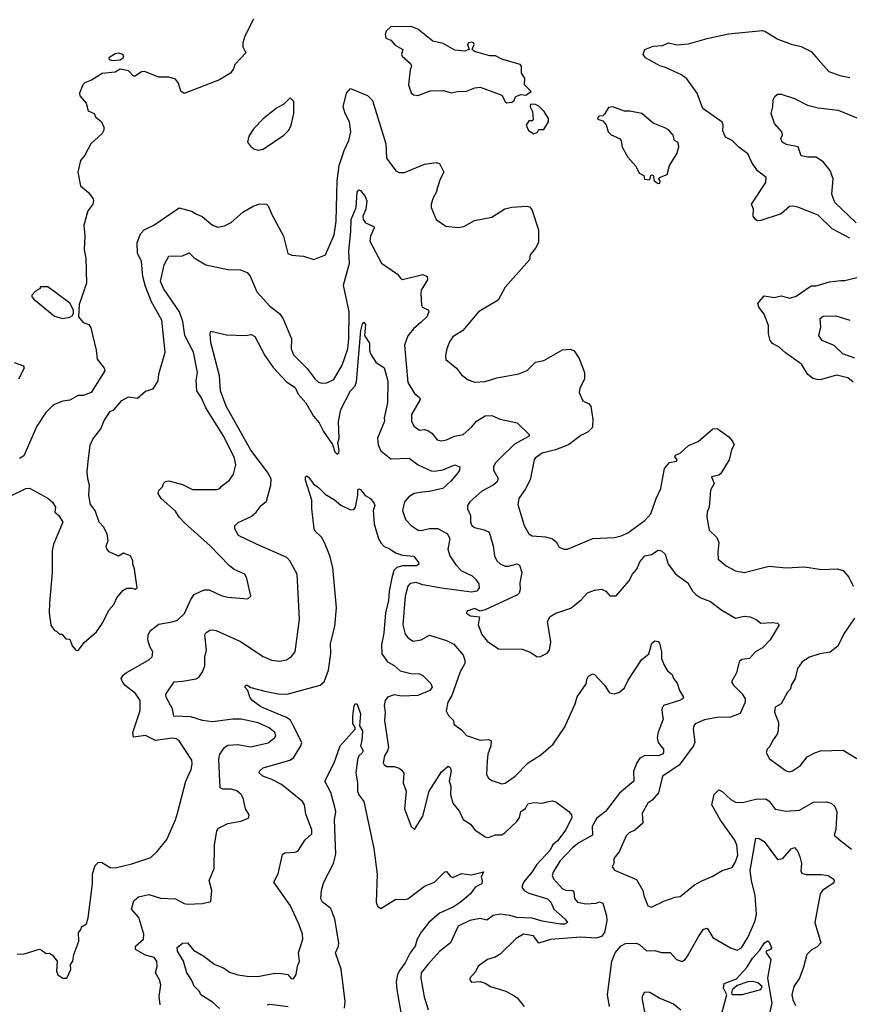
# Model space of a CAD drawing. Extents: x 1690054 to 1842981, y 782881 to 914114.
# Tile 659 of 693: x 1805038 to 1809971, y 893699 to 899552. Entities that reach past the tile are written whole.
import ezdxf

# ---------------------------------------------------------------- set-up
doc = ezdxf.new("R2010")
doc.units = 0

msp = doc.modelspace()

# ---------------------------------------------------------------- linework, layer by layer
at = {"layer": '0CON10XD'}
for points in [[(1806428.8, 899555), (1806376.7, 899455), (1806363.8, 899415), (1806365, 899390), (1806383.3, 899355), (1806316, 899285), (1806309.1, 899260.9), (1806291.2, 899235), (1806225.8, 899194.2), (1806015, 899114), (1805995, 899127.5), (1805981.2, 899175), (1805965, 899198.8), (1805925, 899211.2), (1805865, 899211.2), (1805780, 899245), (1805761.7, 899241.7), (1805725, 899216.7), (1805715, 899216.7), (1805685, 899248.6), (1805635, 899257.5), (1805605, 899240), (1805527.7, 899232.3), (1805465, 899192.5), (1805425, 899177.5), (1805412.5, 899165), (1805392.5, 899115), (1805395, 899100), (1805433.3, 899055), (1805445, 899010), (1805480, 898995), (1805487.5, 898975), (1805523.3, 898945), (1805537, 898913), (1805537.5, 898895), (1805527.5, 898875), (1805460, 898815), (1805425, 898747.5), (1805400, 898715), (1805383.3, 898645), (1805400, 898565), (1805445.8, 898525.8), (1805475, 898487.5), (1805476.7, 898475), (1805473.3, 898455), (1805443.3, 898415), (1805419.3, 898330.7), (1805424, 898265), (1805420.8, 898185), (1805430.8, 898135), (1805435.7, 897985), (1805391.7, 897858.3), (1805387.5, 897785), (1805415, 897752.5), (1805449.3, 897739.3), (1805460.7, 897720.7), (1805491.7, 897588.3)], [(1807935, 899057.8), (1807965, 899061.9), (1807977.5, 899072.5), (1807986.4, 899093.6), (1808015, 899107.5), (1808047, 899103), (1808080, 899125), (1808040, 899165), (1808041.2, 899205), (1808021.2, 899235), (1808021.2, 899275), (1808013.3, 899285), (1807905, 899316.7), (1807866.4, 899336.4), (1807833, 899337), (1807742.3, 899362.3), (1807727.5, 899375), (1807740, 899405), (1807736, 899415), (1807725, 899418.6), (1807707.5, 899415), (1807701.2, 899405), (1807710, 899375), (1807705, 899372.5), (1807684, 899366), (1807625, 899370.8), (1807555, 899410), (1807494.1, 899424.1), (1807405.8, 899495.8), (1807365, 899512.5), (1807245, 899510), (1807216.7, 899485), (1807210, 899465), (1807215, 899442.5), (1807245, 899430), (1807271.2, 899401.2), (1807316.7, 899375), (1807307.5, 899345), (1807312.5, 899335), (1807361.7, 899291.7), (1807367.5, 899275), (1807360, 899255), (1807350, 899165), (1807365, 899117.5), (1807380, 899105), (1807405, 899102), (1807481.2, 899128.8), (1807555, 899131.2), (1807605, 899118), (1807640, 899125), (1807695, 899126.7), (1807745, 899146.7), (1807775, 899150.8), (1807904.2, 899104.2), (1807924.4, 899065), (1807935, 899057.8)], [(1809975, 898253.3), (1809868.9, 898308.9), (1809785, 898391.1), (1809665, 898437.8), (1809635.8, 898444.2), (1809615, 898441.4), (1809565, 898398.1), (1809445, 898358), (1809425, 898356.7), (1809415, 898363.3), (1809400, 898385), (1809400.8, 898425), (1809388.8, 898455), (1809473.8, 898585), (1809476.2, 898615), (1809425, 898654), (1809392.3, 898702.3), (1809368.6, 898755), (1809315, 898794.6), (1809275, 898833.8), (1809234.7, 898854.7), (1809219.3, 898890.7), (1809221.2, 898925), (1809215, 898942.5), (1809100.9, 899025), (1809066.1, 899116.1), (1809005, 899200), (1808973.3, 899225), (1808878.3, 899268.3), (1808845, 899277.5), (1808758.8, 899325), (1808746, 899345), (1808755, 899376), (1808805, 899395.6), (1808860.3, 899399.7), (1808895, 899414.3), (1808945, 899403.5), (1809015, 899408.9), (1809125, 899440.4), (1809252.4, 899467.6), (1809455, 899487.9), (1809468.8, 899485), (1809545.7, 899435.7), (1809625, 899406.7), (1809685, 899392.5), (1809745, 899362.5), (1809786.2, 899315), (1809848.8, 899245), (1809915, 899220), (1809975, 899208.2)], [(1805589.3, 899309.3), (1805635, 899314), (1805652.5, 899325), (1805656.4, 899336.4), (1805650, 899345), (1805625, 899352.5), (1805605, 899350), (1805567.5, 899325), (1805570, 899315), (1805589.3, 899309.3)], [(1804985, 896722.5), (1805075, 896766), (1805095, 896768), (1805205, 896706.7), (1805233, 896683), (1805250, 896655), (1805247.5, 896625), (1805270, 896605), (1805293.3, 896565), (1805238.6, 896435), (1805230, 896395), (1805231.2, 896265), (1805214, 896085), (1805213.8, 896025), (1805223.6, 895953.6), (1805245, 895920), (1805257, 895917), (1805275, 895900), (1805288.3, 895898.3), (1805311.7, 895871.7), (1805335, 895870), (1805349.3, 895829.3), (1805373, 895803), (1805386.4, 895803.6), (1805420.5, 895849.5), (1805495, 895913.3), (1805529.2, 895965), (1805567.5, 896042.5), (1805597.5, 896075), (1805616, 896115), (1805650.5, 896159.5), (1805675, 896173.3), (1805703.6, 896173.6), (1805725, 896166.7), (1805735.9, 896174.1), (1805720, 896285), (1805710, 896315), (1805711.2, 896335), (1805695.8, 896365.8), (1805655, 896381.2), (1805625, 896363.3), (1805569.5, 896389.5), (1805556.1, 896406.1), (1805551.2, 896425), (1805564, 896455), (1805558, 896495), (1805535, 896537.5), (1805510, 896565), (1805485.8, 896635), (1805459.5, 896669.5), (1805448, 896725), (1805453.3, 896785), (1805442, 896822), (1805438.8, 896865), (1805444.3, 896925), (1805457, 897023), (1805471.7, 897058.3), (1805520.5, 897119.5), (1805540.5, 897169.5), (1805575, 897223.3), (1805597.7, 897232.3), (1805645, 897288.8), (1805685, 897310), (1805737.3, 897302.7), (1805785.9, 897344.1), (1805831.7, 897358.3), (1805861.2, 897405), (1805864.2, 897445), (1805902.9, 897575), (1805882.8, 897765), (1805821.1, 897875), (1805786.2, 897966.2), (1805769.7, 898025), (1805762.5, 898115), (1805738.9, 898165), (1805736.4, 898225), (1805755, 898278.8), (1805776.9, 898303.1), (1805835, 898330), (1805985, 898434.3), (1806065, 898412.9), (1806085, 898397.1), (1806121.7, 898381.7), (1806185, 898330), (1806215, 898319.2), (1806255, 898327.5), (1806295, 898347.5), (1806365, 898407.5), (1806425, 898444.3), (1806465, 898457.1), (1806505, 898456), (1806515.7, 898445.7), (1806536, 898395), (1806606, 898265), (1806632.9, 898162.9), (1806655, 898152.5), (1806725, 898145.7), (1806787, 898127), (1806855.6, 898154.4), (1806907, 898273), (1806919.1, 898355), (1806923.8, 898515), (1806925.9, 898595), (1806937.2, 898685), (1806967.3, 898775), (1806994.7, 898835), (1807006, 898886), (1806999.6, 898945), (1806972.9, 898995), (1806960.9, 899035), (1806981.4, 899115), (1807005, 899142.5), (1807105, 899101.4), (1807135, 899071.4), (1807214.5, 898815), (1807218.7, 898728.7), (1807275, 898654.2), (1807295, 898644.2), (1807325, 898644.4), (1807445, 898694), (1807515, 898703.3), (1807535, 898697.5), (1807560, 898645), (1807538, 898605), (1807522.5, 898555), (1807514, 898525), (1807496.1, 898493.9), (1807483.8, 898455), (1807483.8, 898435), (1807514.2, 898364.2), (1807572.5, 898325), (1807645, 898317.1), (1807677.9, 898322.1), (1807741.7, 898358.3), (1807845, 898377.5), (1807923, 898427), (1807965, 898437.5), (1808054.2, 898444.2), (1808069.1, 898439.1), (1808083, 898423), (1808123.7, 898303.7), (1808122.6, 898227.4), (1808105, 898193.8), (1808074, 898155), (1808069.2, 898125), (1807925, 897962.5), (1807882.5, 897885), (1807765.5, 897814.5), (1807672, 897705), (1807613.6, 897666.4), (1807593.6, 897636.4), (1807577.1, 897595), (1807570, 897555), (1807572.3, 897532.3), (1807635, 897480), (1807665, 897441.2), (1807705, 897411.2), (1807745, 897398), (1807805, 897402), (1807875, 897423.8), (1808005, 897446.2), (1808055, 897466), (1808105, 897516.7), (1808155, 897527.1), (1808265, 897588.8), (1808313.6, 897593.6), (1808335, 897583.3), (1808365, 897538.8), (1808396.9, 897455), (1808395.7, 897415), (1808369.1, 897360.9), (1808365.6, 897335), (1808387.1, 897287.1), (1808420.7, 897270.7), (1808433.3, 897255), (1808446.7, 897175), (1808443.8, 897135), (1808441.2, 897125), (1808418.5, 897101.5), (1808375, 897080), (1808300.6, 897025), (1808224, 896995), (1808145, 896974.4), (1808103.3, 896945), (1808096.7, 896935), (1808073.2, 896816.8), (1808046.1, 896763.9), (1808005.7, 896705), (1807999.5, 896669.5), (1808037.1, 896545), (1808065, 896495.8), (1808085, 896484.5), (1808165, 896477.5), (1808206.2, 896465), (1808227.9, 896447.9), (1808246.1, 896416.1), (1808273.6, 896403.6), (1808295, 896404), (1808445, 896468.1), (1808575, 896473.9), (1808615, 896484.5), (1808655, 896502.2), (1808755.3, 896574.7), (1808790, 896615), (1808821.8, 896705), (1808850.8, 896765), (1808872.7, 896885), (1808901.1, 896918.9), (1808943, 896927), (1808946.7, 896935), (1808933.3, 896955), (1808937.5, 896962.5), (1808965.5, 896974.5), (1809015, 897021.2), (1809073.3, 897045), (1809160.5, 897119.5), (1809185, 897121.2), (1809255, 897073.3), (1809277.3, 897047.3), (1809286.2, 897025), (1809270, 896995), (1809256.7, 896935), (1809206.7, 896855), (1809195, 896843.8), (1809152.5, 896835), (1809166.7, 896795), (1809145.8, 896755), (1809138, 896655), (1809125.8, 896625), (1809124.3, 896595), (1809137.9, 896517.9), (1809183, 896473), (1809195.8, 896445), (1809189.2, 896385), (1809192, 896345), (1809238.8, 896305), (1809295, 896276), (1809345, 896266), (1809495, 896302.7), (1809595, 896294.3), (1809667, 896297), (1809705, 896300), (1809805.8, 896284.2), (1809898.3, 896288.3), (1809935, 896276.7), (1809968.8, 896238.8), (1809993.6, 896185)], [(1806455, 898776.7), (1806485, 898782), (1806607.5, 898865), (1806637.5, 898895), (1806652.5, 898925), (1806667.5, 898995), (1806667.5, 899065), (1806647, 899087), (1806609.3, 899050.7), (1806565, 899026.7), (1806485, 898963.3), (1806430, 898905), (1806399.3, 898860.7), (1806392.5, 898825), (1806410.7, 898800.7), (1806430, 898785), (1806455, 898776.7)], [(1810011.8, 898345), (1809884.5, 898465), (1809866.4, 898515), (1809875.4, 898605.4), (1809856.5, 898655), (1809816.9, 898705), (1809775, 898735.6), (1809725, 898734.2), (1809685, 898743.3), (1809666.8, 898796.8), (1809595, 898811.2), (1809572.5, 898825), (1809563.3, 898845), (1809573, 898867), (1809570, 898885), (1809525.8, 898935.8), (1809506.2, 898995), (1809516.7, 899035), (1809517.5, 899075), (1809527.5, 899095), (1809545, 899108.8), (1809565, 899108.8), (1809645, 899084.2), (1809722.5, 899045), (1809785, 899028.6), (1809905, 899014), (1810015, 898968)], [(1808095, 898873.3), (1808116.4, 898883.6), (1808125, 898900), (1808155, 898900), (1808182.5, 898945), (1808182.5, 898965), (1808156.1, 899006.1), (1808125, 899037.5), (1808105, 899047.5), (1808075, 899050), (1808072.5, 899035), (1808087, 899007), (1808091.7, 898958.3), (1808085, 898950), (1808065, 898950), (1808050, 898925), (1808064.1, 898894.1), (1808095, 898873.3)], [(1808835, 898577.5), (1808845, 898580), (1808846.7, 898595), (1808837.5, 898605), (1808842.5, 898615), (1808888.3, 898631.7), (1808901.2, 898685), (1808946.2, 898755), (1808956.4, 898796.4), (1808953, 898823), (1808932.5, 898835), (1808923.8, 898865), (1808895, 898896.7), (1808875, 898910), (1808805, 898936.7), (1808737.5, 898995), (1808665, 899009.2), (1808635, 899008.8), (1808565, 899033.3), (1808539.3, 899030.7), (1808515, 898990), (1808505, 898980), (1808481.7, 898978.3), (1808473, 898967), (1808475, 898960), (1808505, 898950), (1808525, 898927.5), (1808536.7, 898885), (1808555, 898867.5), (1808605, 898846.7), (1808614.1, 898834.1), (1808620, 898795), (1808653.3, 898735), (1808700.7, 898680.7), (1808720.7, 898640.7), (1808750, 898625), (1808753.6, 898603.6), (1808785, 898600), (1808790, 898625), (1808795, 898630), (1808805, 898627.5), (1808810, 898595), (1808835, 898577.5)], [(1805023, 893997), (1805065, 893998.6), (1805155, 894026.2), (1805165, 894023.3), (1805195, 894000), (1805215, 894002.5), (1805231.7, 893991.7), (1805261.2, 893955), (1805256.2, 893895), (1805264.2, 893874.2), (1805294, 893854), (1805318.8, 893855), (1805342, 893905), (1805340, 893935), (1805353.9, 893956.1), (1805358.8, 893995), (1805389.2, 894075), (1805386.7, 894125), (1805402.5, 894145), (1805405, 894160), (1805435, 894177.5), (1805445, 894212.5), (1805470.9, 894415), (1805470, 894475), (1805487, 894523), (1805505, 894541.2), (1805525, 894544), (1805575, 894512.5), (1805605, 894510), (1805705, 894532.9), (1805818.3, 894571.7), (1805855, 894606.7), (1805912.1, 894677.9), (1805964.4, 894795), (1805975.9, 894835.9), (1806025.5, 895024.5), (1806057.5, 895095), (1806064.1, 895125.9), (1806060.3, 895150.3), (1805985.8, 895265), (1805967.4, 895277.4), (1805945, 895281.5), (1805845, 895267.7), (1805785, 895296.4), (1805715, 895286.2), (1805710, 895315), (1805753.6, 895445), (1805754.4, 895505), (1805727, 895547), (1805664.7, 895594.7), (1805648.1, 895615), (1805641.9, 895635), (1805652.9, 895655), (1805670.2, 895669.8), (1805805, 895747.3), (1805824.6, 895765), (1805830, 895795), (1805811.6, 895825), (1805800.5, 895865), (1805802.1, 895895), (1805815, 895920.8), (1805865, 895958.5), (1805945, 895972), (1805976.7, 895983.3), (1806017.8, 896022.2), (1806055, 896106.2), (1806075, 896134.3), (1806135, 896162.9), (1806165, 896162.9), (1806235, 896130), (1806275, 896118.8), (1806395, 896110), (1806412.5, 896125), (1806389.3, 896229.3), (1806376.7, 896255), (1806313.6, 896283.6), (1806284.5, 896304.5), (1806170, 896425), (1806018.9, 896558.9), (1805985.5, 896595), (1805965, 896631.1), (1805878.6, 896705), (1805860.8, 896735), (1805865.9, 896754.1), (1805887.5, 896775), (1805892.5, 896795), (1805905, 896806.2), (1805925, 896810), (1806005, 896788.5), (1806065, 896759.5), (1806210.5, 896759.5), (1806228, 896765), (1806238.3, 896778.3), (1806286, 896815), (1806309.1, 896850.9), (1806323.1, 896905), (1806315.5, 896944.5), (1806251.8, 897075), (1806145.3, 897245), (1806118.7, 897305), (1806090.6, 897345), (1806086.9, 897406.9), (1806095.8, 897455), (1806071.1, 897575), (1806020.4, 897675), (1806007.2, 897757.2), (1805988.4, 897815), (1805893.1, 897955), (1805875.6, 897995), (1805897.5, 898095), (1805924.5, 898145.5), (1806005, 898149.2), (1806045, 898166.9), (1806075, 898135.8), (1806145, 898094.4), (1806275, 898067.5), (1806350, 898065), (1806389.5, 898049.5), (1806408.3, 898028.3), (1806447.5, 897935), (1806525, 897848.9), (1806582.5, 897805), (1806603.9, 897773.9), (1806653.6, 897655), (1806652.3, 897595), (1806665, 897560.6), (1806747.7, 897477.7), (1806795, 897414.4), (1806815, 897397.8), (1806835, 897390.5), (1806865, 897392.9), (1806905, 897414), (1806955, 897499.2), (1806988.8, 897595), (1806995.2, 897654.8), (1806995.9, 897815.9), (1806963.7, 897973.7), (1806997.9, 898105), (1806994.8, 898175), (1807007.5, 898295), (1807007.8, 898365), (1807039.1, 898435), (1807043.6, 898526.4), (1807055, 898540), (1807065, 898536.7), (1807092.1, 898502.1), (1807101.4, 898475), (1807095.5, 898425), (1807078.6, 898385), (1807080, 898365), (1807095, 898344.2), (1807143, 898323), (1807145.7, 898315), (1807123.6, 898265), (1807120.5, 898235), (1807188.6, 898105), (1807285, 898038.8), (1807301.2, 898015), (1807315, 898007.5), (1807435, 898036.7), (1807460.8, 898025), (1807462, 898005), (1807425.6, 897945), (1807422.2, 897925), (1807426.2, 897855), (1807433.4, 897843.4), (1807467, 897827), (1807470.8, 897815), (1807457.8, 897785), (1807425, 897754.6), (1807379.5, 897715), (1807345, 897672), (1807326.9, 897616.9), (1807346.1, 897395), (1807385, 897329.2), (1807415, 897306.2), (1807419.2, 897295), (1807368, 897205), (1807367.5, 897165), (1807381.4, 897135), (1807415, 897111.1), (1807445, 897115.6), (1807465, 897110), (1807488, 897095), (1807520, 897055), (1807545, 897048.6), (1807575, 897054.5), (1807623.8, 897076.2), (1807675, 897087.1), (1807727.3, 897132.7), (1807753.5, 897165), (1807805, 897197.8), (1807845, 897200), (1807895, 897177.3), (1807995, 897155.8), (1808070, 897085), (1808062.5, 897075), (1807980.6, 897029.4), (1807894.8, 896945.2), (1807864.6, 896915), (1807854.5, 896894.5), (1807854.6, 896874.6), (1807882.2, 896825), (1807876.7, 896805), (1807853.1, 896785), (1807785, 896748.5), (1807714.2, 896685), (1807701.1, 896665), (1807700, 896645), (1807717.8, 896605), (1807718.9, 896565), (1807725.7, 896545), (1807743, 896533), (1807800.1, 896520.1), (1807828.6, 896505), (1807853.2, 896425), (1807862.1, 896365), (1807875.2, 896335.2), (1807895, 896317.5), (1807925, 896303.6), (1807945, 896303.6), (1807995, 896318.1), (1808008.9, 896308.9), (1808023.8, 896265), (1808012.3, 896205), (1808014.5, 896165), (1808007.9, 896142.1), (1807997.7, 896132.3), (1807805, 896043.3), (1807775, 896036.7), (1807745, 896052.5), (1807696.7, 896035), (1807695, 896023.3), (1807718.5, 896008.5), (1807772.5, 896002.5), (1807763.3, 895955), (1807785, 895896.2), (1807816.6, 895856.6), (1807885, 895812.9), (1808025, 895810.6), (1808072.4, 895792.4), (1808115, 895764.3), (1808135, 895766), (1808175, 895786), (1808188.6, 895805), (1808196.4, 895853.6), (1808176.5, 895975), (1808192.9, 896005), (1808225, 896024.4), (1808315, 896053.3), (1808376.3, 896103.7), (1808413.8, 896145), (1808455, 896160), (1808497, 896167), (1808523.3, 896155), (1808546.4, 896126.4), (1808585, 896126.2), (1808659.2, 896215), (1808681.4, 896255), (1808706.7, 896285), (1808725, 896329.2), (1808755, 896364.3), (1808795, 896372.5), (1808835, 896398.6), (1808855, 896394.3), (1808876.7, 896375), (1808894.7, 896314.7), (1808937, 896257), (1808955, 896244.3), (1809010.8, 896205), (1809038, 896155), (1809058, 896135), (1809088.8, 896115), (1809145, 896093.1), (1809207.5, 896045), (1809295, 895994), (1809345, 896005.6), (1809381.7, 896001.7), (1809416.7, 895986.7), (1809445, 895964.2), (1809515, 895968.6), (1809544.2, 895964.2), (1809553.8, 895955), (1809501.4, 895865), (1809455, 895818), (1809413.8, 895795), (1809377.5, 895755), (1809331.1, 895748.9), (1809315.4, 895734.6), (1809301, 895669), (1809270.8, 895615), (1809282.5, 895595), (1809333.5, 895545), (1809352.7, 895515), (1809351.2, 895495), (1809322, 895428), (1809265, 895405.9), (1809185, 895403), (1809110.5, 895389.5), (1809054.5, 895365.5), (1809045.6, 895354.4), (1809042.7, 895335), (1809052.7, 895257.3), (1809044.6, 895235), (1808959.9, 895120.1), (1808859.5, 895055), (1808835.5, 894955), (1808798.1, 894911.9), (1808772.5, 894895), (1808740, 894835), (1808744, 894775), (1808696, 894734), (1808661.5, 894718.5), (1808645, 894700.8), (1808602.5, 894605), (1808570, 894565), (1808570, 894535), (1808560, 894515), (1808575, 894496.2), (1808705, 894440), (1808744.2, 894375), (1808749.2, 894345), (1808772.5, 894285), (1808795, 894275.7), (1808867.2, 894312.8), (1808935, 894336), (1808965, 894340), (1809051.1, 894408.9), (1809095, 894431.9)], [(1809995, 897398), (1809963.2, 897423.2), (1809895, 897439.4), (1809805, 897412.9), (1809785, 897411.4), (1809755, 897420), (1809725, 897443.3), (1809686.2, 897505), (1809590.8, 897570.8), (1809555, 897605.8), (1809515, 897628), (1809500, 897645), (1809490.8, 897685), (1809490.8, 897735), (1809465, 897802.5), (1809433.9, 897843.9), (1809427.5, 897865), (1809465, 897910), (1809525, 897900), (1809565, 897910), (1809617, 897897), (1809655, 897908.8), (1809745, 897970), (1809775, 897970), (1809853, 897993), (1809921.7, 898001.7), (1809945, 898001.2), (1810015, 898018.8)], [(1805295, 897776.7), (1805335, 897783.3), (1805349.3, 897790.7), (1805357.5, 897805), (1805357.5, 897825), (1805335, 897867.5), (1805205, 897963.3), (1805160, 897965), (1805160, 897955), (1805130.7, 897939.3), (1805110, 897915), (1805110, 897905), (1805120.7, 897890.7), (1805245, 897790), (1805295, 897776.7)], [(1810005, 897539.6), (1809931.9, 897565), (1809880.8, 897615), (1809808.8, 897645), (1809790.8, 897675), (1809801.2, 897725), (1809797.1, 897775), (1809815, 897789.5), (1809891.7, 897791.7), (1809975, 897765.7)], [(1805873.3, 893695), (1805867.1, 893745), (1805876.2, 893815), (1805869.2, 893845), (1805845.5, 893885), (1805854.3, 893924.3), (1805852.5, 893955), (1805837.6, 893977.6), (1805785, 893991.3), (1805725.6, 894025), (1805726.4, 894045), (1805773.5, 894085), (1805776.7, 894115), (1805746.8, 894215), (1805701.8, 894265), (1805715.5, 894314.5), (1805745, 894337.1), (1805805, 894351.9), (1805875, 894328.8), (1805963.3, 894325), (1806015, 894298), (1806034.3, 894294.3), (1806125, 894297.5), (1806175, 894310), (1806180, 894375), (1806164.3, 894435), (1806193.4, 894506.6), (1806195.4, 894645), (1806209.6, 894730.4), (1806220, 894745), (1806275, 894774.2), (1806352.3, 894787.7), (1806397.5, 894805), (1806402.5, 894825), (1806381.2, 894861.2), (1806366.2, 894923.8), (1806355, 894946.9), (1806328, 894968), (1806295, 894976.9), (1806245, 894976.9), (1806229.4, 894985), (1806222.5, 895155), (1806228.5, 895185), (1806255, 895225.6), (1806275, 895238.7), (1806335, 895243.2), (1806409.7, 895230.3), (1806515, 895253.5), (1806555.7, 895285), (1806560, 895295), (1806555, 895313.8), (1806522, 895342), (1806455, 895371.5), (1806355, 895394.1), (1806305.3, 895394.7), (1806185, 895378.9), (1806125, 895385.4), (1806055, 895407.1), (1805955, 895412.2), (1805946, 895456), (1805908.5, 895525), (1805906.8, 895543.2), (1805956.7, 895615), (1806005, 895620.5), (1806087, 895633), (1806105.3, 895644.7), (1806124.7, 895675.3), (1806138.9, 895711.1), (1806137.6, 895762.4), (1806148.6, 895805), (1806139.4, 895895), (1806145, 895908), (1806167.3, 895922.7), (1806185, 895925.8), (1806205, 895920.6), (1806351.2, 895855), (1806485, 895765.6), (1806534.6, 895744.6), (1806585, 895738.9), (1806624.4, 895745.6), (1806654.4, 895765.6), (1806675.7, 895794.3), (1806702.4, 895987.6), (1806687.5, 896255), (1806643.5, 896335), (1806625.7, 896355), (1806445.7, 896434.3), (1806338.1, 896485), (1806316.7, 896525), (1806317, 896543), (1806337.7, 896562.3), (1806415, 896599.2), (1806444.3, 896625), (1806474.5, 896665), (1806505, 896688.9), (1806531.8, 896785), (1806533.1, 896823.1), (1806511.3, 896861.3), (1806412.5, 896992.5), (1806264.6, 897255), (1806232.2, 897345), (1806226.2, 897435), (1806175, 897633.3), (1806170, 897685), (1806175, 897700), (1806268.3, 897678.3), (1806380, 897675), (1806415, 897680.8), (1806435, 897668.6), (1806495.7, 897555), (1806545.6, 897485), (1806625, 897400), (1806675.6, 897365), (1806693.8, 897325), (1806738.5, 897275), (1806785, 897195.7), (1806819.4, 897155), (1806844.6, 897104.6), (1806897, 897027), (1806912.2, 896982.2), (1806925, 896970), (1806935, 896976.7), (1806937.8, 896992.2), (1806928.5, 897035), (1806936.8, 897065), (1806934, 897164), (1806946.9, 897235), (1807005.4, 897345), (1807031.8, 897375), (1807040.8, 897399.2), (1807065.6, 897705), (1807076.2, 897745), (1807085, 897753.8), (1807095, 897740), (1807088.5, 897675), (1807118.2, 897628.2), (1807116.9, 897585), (1807124.4, 897565), (1807155.5, 897515.5), (1807205, 897482), (1807226.8, 897405), (1807224.4, 897275), (1807205.5, 897185), (1807206.2, 897165), (1807165.5, 897065), (1807168.8, 897025), (1807185, 896988.6), (1807245, 896942.2), (1807353.3, 896945), (1807407.1, 896905), (1807485, 896871.1), (1807505, 896868.7), (1807553.4, 896876.6), (1807625, 896906.2), (1807654.3, 896894.3), (1807652.5, 896875), (1807642.5, 896857.5), (1807601.5, 896808.5), (1807553.9, 896766.1), (1807473.2, 896746.8), (1807433.9, 896743.9), (1807383.5, 896735), (1807351.5, 896715), (1807326.8, 896685), (1807314.6, 896635), (1807330.9, 896580.9), (1807365.8, 896545), (1807407.5, 896517.5), (1807425, 896514.6), (1807475, 896526.7), (1807525, 896528.2), (1807581.5, 896495), (1807595.4, 896465), (1807582.7, 896405), (1807596.5, 896365), (1807630.7, 896310.7), (1807664.7, 896274.7), (1807727.5, 896245), (1807750.6, 896225), (1807767.6, 896197.6), (1807770, 896175), (1807755.2, 896154.8), (1807725, 896149.8), (1807545, 896172.2), (1807435, 896191.8), (1807394.6, 896205.4), (1807360, 896200), (1807346, 896184), (1807330.5, 896125), (1807315.4, 895955), (1807329.6, 895899.6), (1807345, 895878.6), (1807375, 895857.8), (1807425.3, 895864.7), (1807475, 895893.1), (1807575, 895861.1), (1807619.6, 895839.6), (1807675.4, 895775), (1807685.5, 895745), (1807684.3, 895725), (1807657.5, 895675), (1807608.2, 895535), (1807584.5, 895495), (1807574, 895444), (1807586.7, 895415), (1807616.7, 895385), (1807620, 895365), (1807665, 895330), (1807695, 895297.5), (1807775, 895268.6), (1807825, 895273.8), (1807840.5, 895265), (1807839.2, 895235), (1807822.2, 895185), (1807817.5, 895145), (1807813.8, 895065), (1807825, 895042.9), (1807845, 895028.6), (1807905, 895009.4), (1807925, 895012.5), (1807985, 895054.3), (1808061.2, 895135), (1808137.4, 895182.6), (1808209.1, 895245), (1808276.7, 895345), (1808340, 895485), (1808352.7, 895527.3), (1808405.7, 895604.3), (1808409.5, 895630.5), (1808420.8, 895649.2), (1808445, 895663.3), (1808455, 895658.8), (1808516.2, 895595), (1808545, 895551.2), (1808573.9, 895543.9), (1808605, 895554.2), (1808635, 895580.8), (1808656.2, 895625), (1808735, 895747.3), (1808778, 895782), (1808796.7, 895845), (1808815, 895860), (1808835, 895855.7), (1808842.9, 895845), (1808854.3, 895795), (1808854.3, 895755), (1808870.8, 895715), (1808890.8, 895680.8), (1808918.6, 895658.6), (1808926.2, 895635), (1808947.7, 895607.7), (1808960.8, 895565), (1808986, 895525), (1808980, 895515), (1808961.2, 895505), (1808867.1, 895475), (1808856.4, 895455), (1808858.1, 895428.1), (1808864.5, 895394.5), (1808833.7, 895316.4), (1808827.8, 895285), (1808834.3, 895254.3), (1808865.7, 895215), (1808866.5, 895195), (1808860.6, 895185), (1808835, 895175.4), (1808755, 895177.4), (1808725, 895161.5), (1808707.3, 895135), (1808687.7, 895085), (1808689.2, 895025), (1808605, 894953.1), (1808521.8, 894845), (1808470.4, 894805), (1808442.5, 894755), (1808443.6, 894705), (1808361.7, 894658.3), (1808325, 894628.5), (1808250.3, 894549.7), (1808209.1, 894485), (1808204.6, 894465), (1808212.2, 894445), (1808265, 894384.7), (1808285, 894376.3), (1808325, 894374.6), (1808332.8, 894365), (1808336.9, 894326.9), (1808354.4, 894305), (1808405, 894295.5), (1808465, 894300.5), (1808485, 894307.5), (1808505, 894299.2), (1808527.5, 894225), (1808528.5, 894195), (1808515.6, 894125), (1808497.3, 894102.7), (1808465, 894092.7), (1808375, 894097.3), (1808195, 894083.1), (1808125, 894063.1), (1808094, 894105), (1808033.3, 894115), (1807989.5, 894090.5), (1807895, 893996), (1807865, 893978), (1807820, 893965), (1807765, 893926), (1807749.1, 893890.9), (1807713.8, 893855), (1807713.8, 893845), (1807725, 893831.2), (1807775, 893833.3), (1807805, 893823.8), (1807837.5, 893805), (1807927.6, 893777.6), (1807978.7, 893748.7), (1807996.4, 893736.4), (1808037.5, 893685)], [(1805491.7, 897588.3), (1805497.5, 897535), (1805540.7, 897480.7), (1805543.3, 897465), (1805462.5, 897335), (1805415, 897317.5), (1805385, 897317.5), (1805335, 897291.2), (1805295, 897284), (1805237.7, 897262.3), (1805192.1, 897217.9), (1805139.2, 897135), (1805061.2, 896958.8), (1805035.6, 896944.4)], [(1805003.8, 897513.8), (1805060, 897495), (1805065, 897480), (1805031.4, 897415)], [(1806225, 893674.5), (1806185, 893712.3), (1806115, 893754.4), (1806106.9, 893775), (1806075.8, 893805.8), (1806059.5, 893845), (1806031.6, 893885), (1806011.5, 893955), (1805976.7, 894015), (1805975, 894036.7), (1806005, 894061.2), (1806035, 894064), (1806070.9, 894020.9), (1806131.9, 893985), (1806198.6, 893935), (1806249.2, 893915), (1806285, 893889.1), (1806335, 893873.8), (1806405, 893863.6), (1806464.4, 893865.6), (1806555, 893884.2), (1806595, 893882.5), (1806632.5, 893875), (1806652.7, 893852.7), (1806665, 893850), (1806681.2, 893875), (1806690, 893925), (1806702, 893955), (1806695.7, 894005), (1806720.8, 894085), (1806720, 894115), (1806699.3, 894170.7), (1806648.1, 894285), (1806549.1, 894425), (1806574, 894475), (1806600.8, 894589.2), (1806615, 894598.5), (1806675, 894602.5), (1806690.8, 894609.2), (1806735, 894676.7), (1806775, 894712.5), (1806775.6, 894735), (1806739.1, 894829.1), (1806730.9, 894885), (1806719.5, 894905), (1806594.6, 895004.6), (1806536, 895036), (1806483.8, 895055), (1806461.4, 895075), (1806462.9, 895085), (1806486, 895105), (1806645, 895150), (1806665.8, 895164.2), (1806709.2, 895235), (1806715.4, 895255), (1806662.9, 895357.1), (1806647.3, 895387.3), (1806625, 895404.7), (1806475, 895464.2), (1806420.8, 895505), (1806406.2, 895525), (1806393.6, 895563.6), (1806376.7, 895585), (1806383.3, 895595), (1806390, 895595), (1806412.7, 895582.7), (1806495, 895560.9), (1806575, 895545.4), (1806627.6, 895542.4), (1806824.6, 895595.4), (1806847.5, 895615), (1806874.5, 895684.5), (1806888.5, 895785), (1806885.4, 895844.6), (1806911.5, 895945), (1806920.6, 896055), (1806900.5, 896295), (1806881.9, 896365), (1806850, 896445), (1806832.5, 896475), (1806795, 896512), (1806789.2, 896525), (1806773.9, 896646.1), (1806774, 896695), (1806738, 896815), (1806737.5, 896835), (1806745, 896840), (1806755, 896833.3), (1806785, 896792), (1806815, 896771.9), (1806855, 896731.4), (1806908.7, 896698.7), (1806946.8, 896666.8), (1807005, 896639.2), (1807025, 896641.2), (1807035.4, 896654.6), (1807049.4, 896725), (1807048, 896755), (1807055, 896763.8), (1807065, 896759.2), (1807092.8, 896722.8), (1807123.8, 896705), (1807146.2, 896675), (1807149.2, 896665), (1807140, 896635), (1807146.4, 896555), (1807171.1, 896465), (1807185, 896442.5), (1807205, 896421.2), (1807235, 896408.6), (1807272, 896382), (1807315, 896369.1), (1807382.4, 896362.4), (1807408.6, 896325), (1807411.2, 896315), (1807397.5, 896305), (1807315, 896305.3), (1807281.1, 896295), (1807261.7, 896278.3), (1807249.7, 896235), (1807234.7, 896155), (1807231.5, 896098.5), (1807213.2, 896026.8), (1807203, 895905), (1807188.3, 895835), (1807192, 895782), (1807225, 895734.4), (1807265, 895712.1), (1807301.1, 895681.1), (1807364.4, 895665.6), (1807415, 895663.1), (1807435, 895654.4), (1807482.2, 895605), (1807490.9, 895585), (1807476.2, 895563.8), (1807405, 895535.3), (1807309.7, 895529.7), (1807265, 895538), (1807225.3, 895524.7), (1807210, 895505), (1807204.7, 895475), (1807210.3, 895435), (1807207.6, 895385), (1807230, 895225), (1807225.5, 895205), (1807206.5, 895175), (1807198.1, 895135), (1807205, 895122), (1807221.5, 895111.5), (1807265, 895111.8), (1807293.4, 895103.4), (1807310.9, 895090.9), (1807322.5, 895072.5)], [(1810002, 895995), (1809937.9, 895902.1), (1809903, 895827), (1809857.7, 895792.3), (1809795, 895782.5), (1809735, 895762.9), (1809690, 895735), (1809662.5, 895695), (1809650, 895635), (1809626, 895595), (1809621.2, 895575), (1809603.8, 895555), (1809566.2, 895485), (1809531.2, 895465), (1809526, 895435), (1809549.2, 895375), (1809548.6, 895325), (1809542.5, 895305), (1809514.3, 895265.7), (1809498.8, 895231.2), (1809483.3, 895215), (1809476.7, 895195), (1809497.3, 895157.3), (1809595, 895086), (1809615, 895081.2), (1809634, 895086), (1809681.2, 895118.8), (1809720.9, 895169.1), (1809765.7, 895194.3), (1809800, 895205), (1809935, 895210), (1810015, 895160)], [(1806968.7, 893675), (1806973.7, 893715), (1806948.4, 893908.4), (1806915.4, 894005), (1806933.1, 894045), (1806935.3, 894065), (1806911.1, 894205), (1806887.3, 894267.3), (1806838.1, 894305), (1806827.5, 894325), (1806831.4, 894375), (1806845.7, 894425), (1806903.5, 894535), (1806917.8, 894592.2), (1806909.2, 894795), (1806916.7, 894845), (1806910.7, 894870.7), (1806888.7, 894958.7), (1806851.2, 895025), (1806908, 895135), (1806943.8, 895235), (1807032.5, 895335), (1807032.5, 895345), (1807018, 895368), (1807017.7, 895412.3), (1807026, 895474), (1807035, 895486.7), (1807045, 895483.3), (1807063.3, 895425), (1807057.5, 895355), (1807075.4, 895324.6), (1807072.3, 895267.7), (1807064, 895235), (1807079.4, 895205), (1807075, 895192.9), (1807055, 895176), (1807045.5, 895154.5), (1807036.8, 895073.2), (1807046.7, 895015), (1807046.7, 894965), (1807054, 894944), (1807084.3, 894905), (1807143.2, 894625), (1807162.8, 894472.8), (1807157.5, 894305), (1807165, 894282), (1807185, 894268.6), (1807275, 894324.4), (1807325, 894320.8), (1807345, 894325.8), (1807445, 894400.5), (1807503.8, 894425), (1807565, 894486.2), (1807575, 894488.8), (1807598.8, 894458.8), (1807612.9, 894452.9), (1807665, 894475.5), (1807725, 894468.5), (1807796.1, 894486.1), (1807782.5, 894455), (1807788.8, 894435), (1807785.9, 894414.1), (1807746.7, 894395), (1807718, 894355), (1807656.1, 894303.9), (1807615, 894276.4), (1807535, 894241.1), (1807470.8, 894185), (1807425, 894127.8), (1807402, 894085), (1807389.2, 894045), (1807358.9, 894005), (1807329.2, 893945), (1807298.6, 893901.4), (1807284.6, 893875), (1807277.1, 893835), (1807280, 893785), (1807314.7, 893595)], [(1807322.5, 895072.5), (1807317.8, 895015), (1807335.8, 894965), (1807325, 894860), (1807366.1, 894756.1), (1807385, 894737.5), (1807435, 894816.2), (1807473.5, 894965), (1807545, 895081.2), (1807585, 895114), (1807596.6, 895106.6), (1807602.9, 895085), (1807592.2, 895025), (1807600.8, 894995), (1807599.2, 894945), (1807613.7, 894893.7), (1807652.5, 894845), (1807675, 894797.5), (1807719.1, 894769.1), (1807743.8, 894735), (1807805, 894694.3), (1807825, 894690.6), (1807864.5, 894705.5), (1807905, 894706.9), (1807922.6, 894717.4), (1807994.4, 894785), (1808010.2, 894809.8), (1808018, 894845), (1808045, 894863.3), (1808060, 894890), (1808095, 894899.2), (1808145, 894895.2), (1808175, 894901.5), (1808205, 894908.5), (1808225, 894902.7), (1808303.5, 894845), (1808319.5, 894825), (1808321.1, 894808.9), (1808286.2, 894735), (1808235, 894670.4), (1808205.3, 894645), (1808191.3, 894615), (1808111.6, 894528.4), (1808085, 894485.4), (1808033.1, 894425), (1808023.6, 894395), (1808037.8, 894375), (1808065, 894358.7), (1808176.5, 894325), (1808195.4, 894305), (1808213.5, 894263.5), (1808281.9, 894205), (1808295.5, 894184.5), (1808277.5, 894175), (1808254.5, 894175.5), (1808145, 894192.9), (1808085, 894210.2), (1807994.4, 894214.4), (1807955, 894227.5), (1807895, 894234.1), (1807853.3, 894226.7), (1807815, 894198.8), (1807775, 894209.1), (1807715, 894197.1), (1807645.9, 894164.1), (1807599.5, 894065), (1807535, 894011.9), (1807464.4, 893935.6), (1807425.4, 893885), (1807422.1, 893855), (1807442.4, 893742.4), (1807466.4, 893665)], [(1809095, 894431.9), (1809155, 894458), (1809215.7, 894494.3), (1809275, 894512), (1809295, 894545.8), (1809307.4, 894585), (1809301.9, 894645), (1809290.6, 894675), (1809205.8, 894794.2), (1809154.6, 894885), (1809168, 894945), (1809195, 894973.3), (1809215, 894964), (1809266.9, 894916.9), (1809295, 894900), (1809335, 894897.5), (1809415, 894918.2), (1809475, 894921.1), (1809495, 894907.1), (1809529.3, 894859.3), (1809595, 894846.7), (1809675, 894853.1), (1809758.7, 894901.3), (1809833.2, 894903.2), (1809863.3, 894895), (1809885, 894874), (1809897.3, 894845), (1809891.7, 894738.3), (1809881.2, 894705), (1809921.5, 894671.5), (1809985, 894620)], [(1808546, 893685), (1808532.5, 893755), (1808559.6, 893955), (1808577.8, 894005), (1808615, 894045.7), (1808639.5, 894060.5), (1808705, 894061.2), (1808725, 894052.5), (1808765, 894015.6), (1808815, 894019.4), (1808855, 894006), (1808905, 894005.7), (1808944.2, 893965), (1808975, 893953.3), (1808994.3, 893965), (1809009.5, 893985), (1809071.6, 894098.4), (1809104, 894146), (1809125, 894151.2), (1809158.8, 894095), (1809265, 894034.3), (1809305, 894020.6), (1809330, 894035), (1809367.3, 894095), (1809410.7, 894195), (1809419.2, 894235), (1809411.3, 894345), (1809389, 894435), (1809381, 894495), (1809415, 894686.7), (1809435, 894684.2), (1809465, 894667.1), (1809545, 894560), (1809576.2, 894565), (1809625, 894622.5), (1809645, 894630), (1809665, 894606.2), (1809677.8, 894575), (1809686.9, 894535), (1809683.1, 894493.1), (1809688.6, 894478.6), (1809715, 894469.4), (1809805, 894470), (1809845, 894464.4), (1809875.5, 894445.5), (1809882, 894435), (1809879.1, 894420.9), (1809811.9, 894375), (1809797.9, 894355), (1809767.1, 894185), (1809801.2, 894065), (1809780.3, 894039.7), (1809745, 894020), (1809718, 893995), (1809699.6, 893920.4), (1809674.6, 893855), (1809640.4, 893805), (1809630, 893755), (1809635, 893726.2), (1809651.2, 893691.2)], [(1809213.5, 893645), (1809242, 893755), (1809223.3, 893795), (1809227.1, 893822.9), (1809300.5, 893849.5), (1809361.9, 893918.1), (1809395, 893973.3), (1809439.3, 894020.7), (1809465, 894062.9), (1809485, 894075.8), (1809495, 894070), (1809508.8, 894035), (1809502.5, 894025), (1809477.5, 894015), (1809476.7, 894005), (1809504.2, 893964.2), (1809484.2, 893855), (1809511.2, 893705), (1809496.7, 893645)], [(1809335, 893756.7), (1809355, 893762.5), (1809444.3, 893785.7), (1809452.5, 893805), (1809427.1, 893827.1), (1809395.7, 893834.3), (1809367.7, 893832.3), (1809305, 893810), (1809273.8, 893785), (1809270, 893765), (1809275, 893757.5), (1809335, 893756.7)], [(1808758.6, 893635), (1808740.8, 893725), (1808742.1, 893747.9), (1808755, 893773.3), (1808785, 893771.4), (1808845, 893735.7), (1808925, 893700.6), (1808969.4, 893665)], [(1806510, 893695), (1806525, 893699.5), (1806634.1, 893685.9)]]:
    msp.add_lwpolyline(points, dxfattribs=at)

doc.saveas('drawing.dxf')
